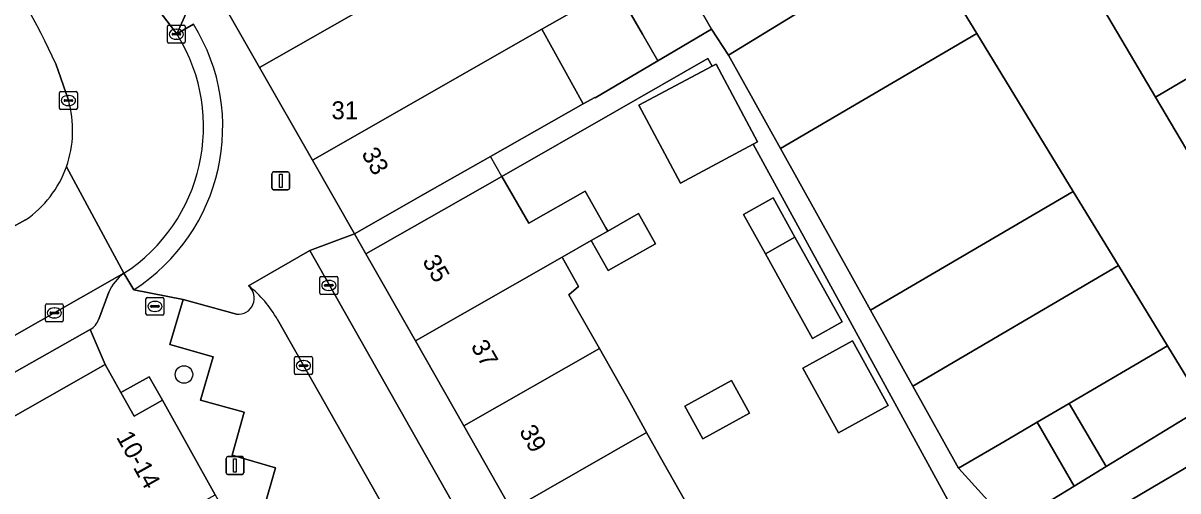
# Model space of a CAD drawing. Extents: x 160377 to 161131, y 383938 to 384853.
# Drawn here: x 160964 to 161028.5, y 384423.6 to 384449.7 of the extents above; entities that cross this region are included whole.
import ezdxf

# ---------------------------------------------------------------- set-up
doc = ezdxf.new("R2010")
doc.units = 0
for name, color, linetype in [('IMGEO_Boom', 7, 'Continuous'), ('IMGEO_Brandkraan', 7, 'Continuous'), ('IMGEO_Erf', 7, 'Continuous'), ('IMGEO_Kolk', 7, 'Continuous'), ('IMGEO_Lichtmast', 7, 'Continuous'), ('IMGEO_Pand', 7, 'Continuous'), ('IMGEO_Pand_nummerreeks', 7, 'Continuous'), ('IMGEO_Pand_overbouw', 7, 'Continuous'), ('IMGEO_Parkeervlak_open', 7, 'Continuous'), ('IMGEO_Rijbaan_lokaal_open', 7, 'Continuous'), ('IMGEO_Voetpad_open', 7, 'Continuous')]:
    doc.layers.add(name, color=color, linetype=linetype)

msp = doc.modelspace()

# ---------------------------------------------------------------- linework, layer by layer
at = {"layer": 'IMGEO_Boom'}
msp.add_circle((160972.997, 384430.05), 0.489, dxfattribs=at)
at = {"layer": 'IMGEO_Brandkraan'}
for p, q in [((160970.878, 384433.429), (160970.878, 384434.281)), ((160970.953, 384434.355), (160971.805, 384434.355)), ((160971.879, 384434.281), (160971.879, 384433.429)), ((160971.137, 384433.849), (160971.137, 384433.861)), ((160971.575, 384433.812), (160971.177, 384433.812)), ((160971.18, 384433.898), (160971.578, 384433.898)), ((160971.389, 384433.575), (160971.364, 384433.575)), ((160971.366, 384434.135), (160971.391, 384434.135)), ((160971.621, 384433.861), (160971.621, 384433.849)), ((160971.805, 384433.355), (160970.953, 384433.355))]:
    msp.add_line(p, q, dxfattribs=at)
for points in [[(160970.878, 384433.429), (160970.878, 384434.281)], [(160970.953, 384434.355), (160971.805, 384434.355)], [(160971.879, 384434.281), (160971.879, 384433.429)], [(160971.805, 384433.355), (160970.953, 384433.355)]]:
    msp.add_lwpolyline(points, dxfattribs=at)
for centre, radius, start, end in [((160970.955, 384434.279), 0.0765, 91.55205, 178.44795), ((160970.955, 384434.279), 0.0765, 91.55205, 178.44795), ((160971.803, 384434.279), 0.0765, 1.55205, 88.44795), ((160971.803, 384434.279), 0.0765, 1.55205, 88.44795), ((160971.177, 384433.858), 0.0403, 85.87752, 175.75265), ((160971.174, 384433.848), 0.0366, 178.93798, 274.71019), ((160971.578, 384433.855), 0.043, 264.86636, 352.45326), ((160971.582, 384433.86), 0.0386, 1.73085, 96.63898), ((160970.955, 384433.431), 0.0765, 181.55205, 268.44795), ((160970.955, 384433.431), 0.0765, 181.55205, 268.44795), ((160971.803, 384433.431), 0.0765, 271.55205, 358.44795), ((160971.803, 384433.431), 0.0765, 271.55205, 358.44795)]:
    msp.add_arc(centre, radius, start, end, dxfattribs=at)
for centre, major_axis, ratio, start_param, end_param in [((160971.365, 384433.855), (-0.387, 0.002), 0.722429, 4.712389, 7.853982), ((160971.39, 384433.855), (-0.39, 0.002), 0.717154, 1.570796, 4.712389)]:
    msp.add_ellipse(centre, major_axis=major_axis, ratio=ratio, start_param=start_param, end_param=end_param, dxfattribs=at)
at = {"layer": 'IMGEO_Erf'}
for points in [[(161000.131, 384453.402), (161002.468, 384449.324), (161003.403, 384447.882), (161014.043, 384454.384), (161017.283, 384449.083), (161022.668, 384440.27), (161025.2, 384436.127), (161027.938, 384431.647), (161030.001, 384428.271), (161024.5, 384424.909), (161022.725, 384423.824), (161019.149, 384421.639), (161020.677, 384419.96), (161031.374, 384426.269)], [(161030.369, 384440.277), (161027.259, 384445.528), (161024.16, 384450.76)], [(161015.953, 384422.487), (161004.798, 384442.903), (161000.727, 384440.736), (160998.409, 384445.087), (161002.495, 384447.263), (161002.248, 384447.694), (160997.062, 384444.723), (160990.76, 384441.113), (160992.256, 384438.502), (160995.407, 384440.281), (160996.559, 384438.24), (160996.664, 384438.054), (160998.381, 384439.034), (160999.33, 384437.353), (160996.689, 384435.863), (160995.747, 384437.531), (160994.116, 384436.6), (160995.043, 384434.958), (160994.497, 384434.505), (160996.202, 384431.497), (160997.878, 384428.54), (160998.839, 384426.811), (160999.782, 384425.113), (161000, 384424.729), (161001.344, 384422.364)]]:
    msp.add_lwpolyline(points, dxfattribs=at)
for points in [[(160998.617, 384449.043), (160997.106, 384451.678), (160992.978, 384449.323), (160995.289, 384445.161), (160995.954, 384445.518), (160995.961, 384445.505), (160999.466, 384447.563)], [(161008.105, 384432.069), (161006.354, 384435.209), (161005.473, 384436.788), (161004.248, 384438.985), (161005.902, 384439.907), (161007.118, 384437.726), (161009.759, 384432.991)], [(161007.567, 384430.408), (161010.335, 384431.933), (161012.325, 384428.323), (161009.557, 384426.798)], [(160969.48, 384429.052), (160970.227, 384427.734), (160971.795, 384428.622), (160971.056, 384429.927)], [(161001.971, 384426.451), (161000.964, 384428.282), (161003.576, 384429.719), (161004.583, 384427.887)]]:
    msp.add_lwpolyline(points, close=True, dxfattribs=at)
at = {"layer": 'IMGEO_Kolk'}
for p, q in [((160972.073, 384448.622), (160972.073, 384449.474)), ((160972.148, 384449.548), (160973, 384449.548)), ((160972.332, 384449.042), (160972.332, 384449.054)), ((160972.375, 384449.091), (160972.773, 384449.091)), ((160972.561, 384449.328), (160972.586, 384449.328)), ((160972.816, 384449.054), (160972.816, 384449.042)), ((160973.074, 384449.474), (160973.074, 384448.622)), ((160973, 384448.548), (160972.148, 384448.548)), ((160972.77, 384449.005), (160972.372, 384449.005)), ((160972.584, 384448.768), (160972.559, 384448.768)), ((160966.119, 384445.846), (160966.971, 384445.846)), ((160966.044, 384444.92), (160966.044, 384445.772)), ((160966.303, 384445.34), (160966.303, 384445.352)), ((160966.741, 384445.303), (160966.343, 384445.303)), ((160966.346, 384445.389), (160966.744, 384445.389)), ((160966.532, 384445.626), (160966.557, 384445.626)), ((160966.787, 384445.352), (160966.787, 384445.34)), ((160967.045, 384445.772), (160967.045, 384444.92)), ((160966.971, 384444.846), (160966.119, 384444.846)), ((160966.555, 384445.066), (160966.53, 384445.066)), ((160980.666, 384435.526), (160981.518, 384435.526)), ((160980.591, 384434.6), (160980.591, 384435.452)), ((160980.85, 384435.02), (160980.85, 384435.032)), ((160981.288, 384434.983), (160980.89, 384434.983)), ((160980.893, 384435.069), (160981.291, 384435.069)), ((160981.079, 384435.306), (160981.104, 384435.306)), ((160981.334, 384435.032), (160981.334, 384435.02)), ((160981.592, 384435.452), (160981.592, 384434.6)), ((160981.518, 384434.526), (160980.666, 384434.526)), ((160981.102, 384434.746), (160981.077, 384434.746)), ((160965.26, 384433.062), (160965.26, 384433.914)), ((160965.335, 384433.988), (160966.187, 384433.988)), ((160965.748, 384433.768), (160965.773, 384433.768)), ((160966.261, 384433.914), (160966.261, 384433.062)), ((160966.187, 384432.988), (160965.335, 384432.988)), ((160965.519, 384433.482), (160965.519, 384433.494)), ((160965.957, 384433.445), (160965.559, 384433.445)), ((160965.562, 384433.531), (160965.96, 384433.531)), ((160965.771, 384433.208), (160965.746, 384433.208)), ((160966.003, 384433.494), (160966.003, 384433.482)), ((160979.247, 384431.047), (160980.099, 384431.047)), ((160979.172, 384430.121), (160979.172, 384430.973)), ((160979.431, 384430.541), (160979.431, 384430.553)), ((160979.869, 384430.504), (160979.471, 384430.504)), ((160979.474, 384430.59), (160979.872, 384430.59)), ((160979.66, 384430.827), (160979.685, 384430.827)), ((160979.915, 384430.553), (160979.915, 384430.541)), ((160980.173, 384430.973), (160980.173, 384430.121)), ((160980.099, 384430.047), (160979.247, 384430.047)), ((160979.683, 384430.267), (160979.658, 384430.267))]:
    msp.add_line(p, q, dxfattribs=at)
for points in [[(160972.073, 384448.622), (160972.073, 384449.474)], [(160972.148, 384449.548), (160973, 384449.548)], [(160973.074, 384449.474), (160973.074, 384448.622)], [(160973, 384448.548), (160972.148, 384448.548)], [(160966.119, 384445.846), (160966.971, 384445.846)], [(160966.044, 384444.92), (160966.044, 384445.772)], [(160967.045, 384445.772), (160967.045, 384444.92)], [(160966.971, 384444.846), (160966.119, 384444.846)], [(160980.666, 384435.526), (160981.518, 384435.526)], [(160980.591, 384434.6), (160980.591, 384435.452)], [(160981.592, 384435.452), (160981.592, 384434.6)], [(160981.518, 384434.526), (160980.666, 384434.526)], [(160965.26, 384433.062), (160965.26, 384433.914)], [(160965.335, 384433.988), (160966.187, 384433.988)], [(160966.261, 384433.914), (160966.261, 384433.062)], [(160966.187, 384432.988), (160965.335, 384432.988)], [(160979.247, 384431.047), (160980.099, 384431.047)], [(160979.172, 384430.121), (160979.172, 384430.973)], [(160980.173, 384430.973), (160980.173, 384430.121)], [(160980.099, 384430.047), (160979.247, 384430.047)]]:
    msp.add_lwpolyline(points, dxfattribs=at)
for centre, radius, start, end in [((160972.15, 384449.472), 0.0765, 91.55205, 178.44795), ((160972.15, 384449.472), 0.0765, 91.55205, 178.44795), ((160972.372, 384449.051), 0.0403, 85.87752, 175.75265), ((160972.777, 384449.053), 0.0386, 1.73085, 96.63898), ((160972.998, 384449.472), 0.0765, 1.55205, 88.44795), ((160972.998, 384449.472), 0.0765, 1.55205, 88.44795), ((160972.15, 384448.624), 0.0765, 181.55205, 268.44795), ((160972.15, 384448.624), 0.0765, 181.55205, 268.44795), ((160972.369, 384449.041), 0.0366, 178.93798, 274.71019), ((160972.773, 384449.048), 0.043, 264.86636, 352.45326), ((160972.998, 384448.624), 0.0765, 271.55205, 358.44795), ((160972.998, 384448.624), 0.0765, 271.55205, 358.44795), ((160966.121, 384445.77), 0.0765, 91.55205, 178.44795), ((160966.121, 384445.77), 0.0765, 91.55205, 178.44795), ((160966.969, 384445.77), 0.0765, 1.55205, 88.44795), ((160966.969, 384445.77), 0.0765, 1.55205, 88.44795), ((160966.343, 384445.349), 0.0403, 85.87752, 175.75265), ((160966.34, 384445.339), 0.0366, 178.93798, 274.71019), ((160966.744, 384445.346), 0.043, 264.86636, 352.45326), ((160966.748, 384445.351), 0.0386, 1.73085, 96.63898), ((160966.121, 384444.922), 0.0765, 181.55205, 268.44795), ((160966.121, 384444.922), 0.0765, 181.55205, 268.44795), ((160966.969, 384444.922), 0.0765, 271.55205, 358.44795), ((160966.969, 384444.922), 0.0765, 271.55205, 358.44795), ((160980.668, 384435.45), 0.0765, 91.55205, 178.44795), ((160980.668, 384435.45), 0.0765, 91.55205, 178.44795), ((160981.516, 384435.45), 0.0765, 1.55205, 88.44795), ((160981.516, 384435.45), 0.0765, 1.55205, 88.44795), ((160980.89, 384435.029), 0.0403, 85.87752, 175.75265), ((160980.887, 384435.019), 0.0366, 178.93798, 274.71019), ((160981.291, 384435.026), 0.043, 264.86636, 352.45326), ((160981.295, 384435.031), 0.0386, 1.73085, 96.63898), ((160980.668, 384434.602), 0.0765, 181.55205, 268.44795), ((160980.668, 384434.602), 0.0765, 181.55205, 268.44795), ((160981.516, 384434.602), 0.0765, 271.55205, 358.44795), ((160981.516, 384434.602), 0.0765, 271.55205, 358.44795), ((160965.337, 384433.912), 0.0765, 91.55205, 178.44795), ((160965.337, 384433.912), 0.0765, 91.55205, 178.44795), ((160966.185, 384433.912), 0.0765, 1.55205, 88.44795), ((160966.185, 384433.912), 0.0765, 1.55205, 88.44795), ((160965.337, 384433.064), 0.0765, 181.55205, 268.44795), ((160965.337, 384433.064), 0.0765, 181.55205, 268.44795), ((160965.559, 384433.491), 0.0403, 85.87752, 175.75265), ((160965.556, 384433.481), 0.0366, 178.93798, 274.71019), ((160965.96, 384433.488), 0.043, 264.86636, 352.45326), ((160965.964, 384433.493), 0.0386, 1.73085, 96.63898), ((160966.185, 384433.064), 0.0765, 271.55205, 358.44795), ((160966.185, 384433.064), 0.0765, 271.55205, 358.44795), ((160979.249, 384430.971), 0.0765, 91.55205, 178.44795), ((160979.249, 384430.971), 0.0765, 91.55205, 178.44795), ((160980.097, 384430.971), 0.0765, 1.55205, 88.44795), ((160980.097, 384430.971), 0.0765, 1.55205, 88.44795), ((160979.471, 384430.55), 0.0403, 85.87752, 175.75265), ((160979.468, 384430.54), 0.0366, 178.93798, 274.71019), ((160979.872, 384430.547), 0.043, 264.86636, 352.45326), ((160979.876, 384430.552), 0.0386, 1.73085, 96.63898), ((160979.249, 384430.123), 0.0765, 181.55205, 268.44795), ((160979.249, 384430.123), 0.0765, 181.55205, 268.44795), ((160980.097, 384430.123), 0.0765, 271.55205, 358.44795), ((160980.097, 384430.123), 0.0765, 271.55205, 358.44795)]:
    msp.add_arc(centre, radius, start, end, dxfattribs=at)
for centre, major_axis, ratio, start_param, end_param in [((160972.56, 384449.048), (-0.387, 0.002), 0.722429, 4.712389, 7.853982), ((160972.585, 384449.048), (-0.39, 0.002), 0.717154, 1.570796, 4.712389), ((160966.531, 384445.346), (-0.387, 0.002), 0.722429, 4.712389, 7.853982), ((160966.556, 384445.346), (-0.39, 0.002), 0.717154, 1.570796, 4.712389), ((160981.078, 384435.026), (-0.387, 0.002), 0.722429, 4.712389, 7.853982), ((160981.103, 384435.026), (-0.39, 0.002), 0.717154, 1.570796, 4.712389), ((160965.747, 384433.488), (-0.387, 0.002), 0.722429, 4.712389, 7.853982), ((160965.772, 384433.488), (-0.39, 0.002), 0.717154, 1.570796, 4.712389), ((160979.659, 384430.547), (-0.387, 0.002), 0.722429, 4.712389, 7.853982), ((160979.684, 384430.547), (-0.39, 0.002), 0.717154, 1.570796, 4.712389)]:
    msp.add_ellipse(centre, major_axis=major_axis, ratio=ratio, start_param=start_param, end_param=end_param, dxfattribs=at)
at = {"layer": 'IMGEO_Lichtmast'}
for p, q in [((160978.006, 384441.362), (160978.796, 384441.362)), ((160978.796, 384441.362), (160978.006, 384441.362)), ((160977.906, 384440.462), (160977.906, 384441.262)), ((160977.906, 384441.262), (160977.906, 384440.462)), ((160978.896, 384441.262), (160978.896, 384440.462)), ((160978.896, 384440.462), (160978.896, 384441.262)), ((160978.796, 384440.362), (160978.006, 384440.362)), ((160978.006, 384440.362), (160978.796, 384440.362)), ((160975.352, 384424.567), (160975.352, 384425.367)), ((160975.352, 384425.367), (160975.352, 384424.567)), ((160975.452, 384425.467), (160976.242, 384425.467)), ((160976.242, 384425.467), (160975.452, 384425.467)), ((160976.342, 384425.367), (160976.342, 384424.567)), ((160976.342, 384424.567), (160976.342, 384425.367)), ((160976.242, 384424.467), (160975.452, 384424.467)), ((160975.452, 384424.467), (160976.242, 384424.467))]:
    msp.add_line(p, q, dxfattribs=at)
for points in [[(160978.326, 384441.237), (160978.476, 384441.237), (160978.476, 384440.487), (160978.326, 384440.487), (160978.326, 384441.237)], [(160975.772, 384425.342), (160975.922, 384425.342), (160975.922, 384424.592), (160975.772, 384424.592), (160975.772, 384425.342)]]:
    msp.add_lwpolyline(points, dxfattribs=at)
for centre, start, end in [((160978.006, 384441.262), 90, 180), ((160978.006, 384441.262), 90, 180), ((160978.796, 384441.262), 0, 90), ((160978.796, 384441.262), 360, 90), ((160978.006, 384440.462), 180, 270), ((160978.006, 384440.462), 180, 270), ((160978.796, 384440.462), 270, 0), ((160978.796, 384440.462), 270, 0), ((160975.452, 384425.367), 90, 180), ((160975.452, 384425.367), 90, 180), ((160976.242, 384425.367), 0, 90), ((160976.242, 384425.367), 360, 90), ((160975.452, 384424.567), 180, 270), ((160975.452, 384424.567), 180, 270), ((160976.242, 384424.567), 270, 0), ((160976.242, 384424.567), 270, 0)]:
    msp.add_arc(centre, 0.1, start, end, dxfattribs=at)
at = {"layer": 'IMGEO_Pand'}
for points in [[(160977.221, 384447.193), (160990.335, 384454.672), (160988.84, 384457.293), (160991.072, 384458.565), (160989.518, 384461.338), (160978.505, 384455.034), (160974.165, 384452.55)], [(161027.259, 384445.528), (161041.371, 384453.848), (161038.277, 384459.081), (161024.16, 384450.76)], [(160997.955, 384457.2), (160996.837, 384458.712), (160992.41, 384456.178), (160991.072, 384458.565), (160988.84, 384457.293), (160990.335, 384454.672), (160977.221, 384447.193), (160980.171, 384442.022), (160992.978, 384449.323), (160997.106, 384451.678), (161000.131, 384453.402), (161000, 384453.631)], [(161017.283, 384449.083), (161014.043, 384454.384), (161003.403, 384447.882), (161006.312, 384442.666)], [(161030.369, 384440.277), (161044.477, 384448.594), (161041.371, 384453.848), (161027.259, 384445.528)], [(161000.131, 384453.402), (160997.106, 384451.678), (160998.617, 384449.043), (160999.466, 384447.563), (161000, 384447.876), (161002.468, 384449.324)], [(160992.978, 384449.323), (160980.171, 384442.022), (160982.522, 384437.901), (160986.869, 384440.373), (160990.127, 384442.226), (160995.289, 384445.161)], [(161011.342, 384433.645), (161022.668, 384440.27), (161017.283, 384449.083), (161006.312, 384442.666)], [(161002.722, 384447.384), (161002.495, 384447.263), (160998.409, 384445.087), (161000.727, 384440.736), (161004.798, 384442.903), (161005.04, 384443.032)], [(160990.76, 384441.113), (160987.504, 384439.262), (160983.157, 384436.79), (160985.926, 384431.927), (160994.116, 384436.6), (160995.747, 384437.531), (160996.664, 384438.054), (160996.559, 384438.24), (160995.407, 384440.281), (160992.256, 384438.502)], [(161025.2, 384436.127), (161022.668, 384440.27), (161011.342, 384433.645), (161013.706, 384429.405)], [(161005.473, 384436.788), (161007.118, 384437.726), (161005.902, 384439.907), (161004.248, 384438.985)], [(160996.664, 384438.054), (160995.747, 384437.531), (160996.689, 384435.863), (160999.33, 384437.353), (160998.381, 384439.034)], [(161007.118, 384437.726), (161005.473, 384436.788), (161006.354, 384435.209), (161008.105, 384432.069), (161009.759, 384432.991)], [(160988.632, 384427.176), (160996.202, 384431.497), (160994.497, 384434.505), (160995.043, 384434.958), (160994.116, 384436.6), (160985.926, 384431.927)], [(161025.2, 384436.127), (161013.706, 384429.405), (161016.264, 384424.819), (161018.795, 384426.299), (161020.644, 384427.381), (161022.44, 384428.431), (161024.283, 384429.509), (161026.126, 384430.587), (161027.938, 384431.647)], [(161007.567, 384430.408), (161009.557, 384426.798), (161012.325, 384428.323), (161010.335, 384431.933)], [(161027.938, 384431.647), (161026.126, 384430.587), (161024.283, 384429.509), (161022.44, 384428.431), (161024.5, 384424.909), (161030.001, 384428.271)], [(160997.878, 384428.54), (160996.202, 384431.497), (160988.632, 384427.176), (160991.293, 384422.504), (160998.839, 384426.811)], [(160957.257, 384422.175), (160961.68, 384414.151), (160965.289, 384416.189), (160965.73, 384415.404), (160974.402, 384420.29), (160973.922, 384421.138), (160973.181, 384422.45), (160974.748, 384423.326), (160971.795, 384428.622), (160970.227, 384427.734), (160969.48, 384429.052), (160968.601, 384430.605), (160959.943, 384425.702), (160960.798, 384424.193)], [(161000.964, 384428.282), (161001.971, 384426.451), (161004.583, 384427.887), (161003.576, 384429.719)], [(161024.5, 384424.909), (161022.44, 384428.431), (161020.644, 384427.381), (161022.725, 384423.824)], [(161020.644, 384427.381), (161018.795, 384426.299), (161016.264, 384424.819), (161016.277, 384424.795), (161019.149, 384421.639), (161022.725, 384423.824)], [(161001.699, 384422.246), (161001.539, 384422.532), (161001.344, 384422.364), (161000, 384424.729), (160999.782, 384425.113), (160998.839, 384426.811), (160991.293, 384422.504), (160993.968, 384417.806), (160994.423, 384418.096), (161000, 384421.277)], [(161033.069, 384423.394), (161031.374, 384426.269), (161020.677, 384419.96), (161021.292, 384419.284), (161022.341, 384417.064)]]:
    msp.add_lwpolyline(points, close=True, dxfattribs=at)
at = {"layer": 'IMGEO_Pand_overbouw'}
for points in [[(160990.76, 384441.113), (160990.124, 384442.224), (160982.522, 384437.901), (160983.157, 384436.79)], [(160969.48, 384429.052), (160970.227, 384427.734), (160971.795, 384428.622), (160971.056, 384429.927)]]:
    msp.add_lwpolyline(points, close=True, dxfattribs=at)
at = {"layer": 'IMGEO_Parkeervlak_open'}
for points in [[(160969.646, 384435.699), (160953.469, 384426.488)], [(160968.249, 384433.149), (160968.798, 384434.652)], [(160975.931, 384433.414), (160972.951, 384434.231), (160972.214, 384431.734), (160974.624, 384431.035), (160973.931, 384428.619), (160976.357, 384427.954), (160975.699, 384425.54), (160978.104, 384424.847), (160977.426, 384422.443), (160979.86, 384421.779), (160979.201, 384419.363), (160981.618, 384418.686), (160980.947, 384416.259), (160983.374, 384415.568), (160982.689, 384413.193), (160985.106, 384412.509), (160984.414, 384410.114), (160986.844, 384409.395), (160986.16, 384406.99), (160988.578, 384406.304), (160987.902, 384403.896), (160994.583, 384402.167)], [(160995.165, 384401.717), (160991.747, 384409.123), (160991.405, 384409.828), (160991.013, 384410.575), (160978.217, 384433.115)], [(160956.415, 384426.154), (160967.768, 384432.561)]]:
    msp.add_lwpolyline(points, dxfattribs=at)
for centre, radius, start, end in [((160971.147, 384433.616), 2.567, 125.78309, 156.2066), ((160976.024, 384434.311), 0.902, 264.11001, 49.60636), ((160972.869, 384430.174), 6.103, 28.80667, 52.22028), ((160967.212, 384433.507), 1.097, 300.45664, 340.97516)]:
    msp.add_arc(centre, radius, start, end, dxfattribs=at)
at = {"layer": 'IMGEO_Rijbaan_lokaal_open'}
for points in [[(160972.659, 384448.974), (160972.595, 384449.078), (160970.863, 384451.348), (160969.312, 384453.303), (160965.518, 384457.644), (160965.357, 384457.848), (160965.268, 384457.955), (160930.182, 384500)], [(160965.839, 384447.402), (160966.541, 384445.371)], [(160966.43, 384441.638), (160969.646, 384435.699)], [(160969.646, 384435.699), (160966.43, 384441.638)], [(160964.15, 384438.679), (160963.27, 384438.196), (160933.084, 384421.179), (160935.715, 384416.57), (160953.137, 384426.358), (160953.469, 384426.488), (160969.646, 384435.699)], [(160978.217, 384433.115), (160991.013, 384410.575), (160991.405, 384409.828), (160991.747, 384409.123), (160995.165, 384401.717), (160995.249, 384401.535), (161000, 384391.256), (161000.061, 384391.124), (161003.131, 384392.551), (161000, 384399.317), (160994.208, 384411.835), (160993.74, 384412.722), (160993.263, 384413.605), (160980.024, 384436.977), (160976.608, 384434.998)]]:
    msp.add_lwpolyline(points, dxfattribs=at)
for centre, radius, start, end in [((160935.128, 384433.598), 33.671, 24.20327, 36.98211), ((160964.331, 384443.885), 9.76, 302.99487, 31.42981), ((160960.718, 384443.676), 6.065, 340.36464, 16.22901), ((160960.732, 384443.671), 6.05, 304.40241, 340.36689), ((160972.869, 384430.174), 6.103, 28.80667, 52.22028)]:
    msp.add_arc(centre, radius, start, end, dxfattribs=at)
at = {"layer": 'IMGEO_Voetpad_open'}
msp.add_lwpolyline([(160971.944, 384455.948), (160968.477, 384460.117), (160965.518, 384457.644), (160969.312, 384453.303), (160970.863, 384451.348), (160972.595, 384449.078), (160974.165, 384452.55)], close=True, dxfattribs=at)
for points in [[(160980.171, 384442.022), (160977.221, 384447.193), (160974.165, 384452.55), (160972.595, 384449.078), (160973.529, 384449.602)], [(160973.529, 384449.602), (160972.595, 384449.078), (160972.659, 384448.974)], [(161019.149, 384421.639), (161016.277, 384424.795), (161016.264, 384424.819), (161013.706, 384429.405), (161011.342, 384433.645), (161006.312, 384442.666), (161003.403, 384447.882), (161002.468, 384449.324), (161000, 384447.876), (160999.466, 384447.563), (160995.961, 384445.505), (160995.954, 384445.518), (160995.289, 384445.161), (160990.127, 384442.226), (160986.869, 384440.373), (160982.522, 384437.901), (160983.157, 384436.79), (160987.504, 384439.262), (160990.76, 384441.113), (160997.062, 384444.723), (161002.248, 384447.694), (161002.495, 384447.263), (161002.722, 384447.384), (161005.04, 384443.032), (161004.798, 384442.903), (161015.953, 384422.487)], [(160966.541, 384445.371), (160965.839, 384447.402)], [(160976.608, 384434.998), (160980.024, 384436.977), (160982.522, 384437.901), (160980.171, 384442.022)], [(160963.27, 384438.196), (160964.15, 384438.679)], [(160991.293, 384422.504), (160988.632, 384427.176), (160985.926, 384431.927), (160983.157, 384436.79), (160982.522, 384437.901), (160980.024, 384436.977), (160993.263, 384413.605)], [(160976.357, 384427.954), (160973.931, 384428.619), (160974.624, 384431.035), (160972.214, 384431.734), (160972.951, 384434.231), (160970.2, 384434.784), (160969.646, 384435.699)], [(160969.646, 384435.699), (160970.2, 384434.784)], [(160968.798, 384434.652), (160968.249, 384433.149)], [(160970.2, 384434.784), (160972.951, 384434.231), (160975.931, 384433.414)], [(160882.393, 384381.879), (160884.154, 384382.877), (160918.182, 384402.166), (160919.208, 384400.594), (160919.502, 384400.074), (160938.554, 384410.746), (160938.227, 384411.329), (160938.36, 384411.405), (160937.428, 384413.018), (160959.943, 384425.702), (160968.601, 384430.605), (160967.768, 384432.561), (160956.415, 384426.154)], [(160967.768, 384432.561), (160968.601, 384430.605), (160969.48, 384429.052), (160971.056, 384429.927), (160971.795, 384428.622), (160974.748, 384423.326), (160975.482, 384422.022), (160987.132, 384401.314), (160988.2, 384399.415), (160991.268, 384400.826), (160993.625, 384395.672), (160995.916, 384390.662), (160998.207, 384385.652), (161000, 384381.73), (161000.498, 384380.642), (161002.789, 384375.631)], [(160994.583, 384402.167), (160987.902, 384403.896), (160988.578, 384406.304), (160986.16, 384406.99), (160986.844, 384409.395), (160984.414, 384410.114), (160985.106, 384412.509), (160982.689, 384413.193), (160983.374, 384415.568), (160980.947, 384416.259), (160981.618, 384418.686), (160979.201, 384419.363), (160979.86, 384421.779), (160977.426, 384422.443), (160978.104, 384424.847), (160975.699, 384425.54), (160976.357, 384427.954)]]:
    msp.add_lwpolyline(points, dxfattribs=at)
for centre, radius, start, end in [((160935.128, 384433.598), 33.671, 24.20327, 36.98211), ((160964.344, 384443.883), 10.82, 302.76721, 31.9092), ((160964.344, 384443.883), 10.82, 302.76721, 31.9092), ((160964.331, 384443.885), 9.76, 302.99487, 31.42981), ((160960.718, 384443.676), 6.065, 340.36464, 16.22901), ((160960.732, 384443.671), 6.05, 304.40241, 340.36689), ((160971.147, 384433.616), 2.567, 125.78309, 156.2066), ((160976.024, 384434.311), 0.902, 264.11001, 49.60636), ((160967.212, 384433.507), 1.097, 300.45664, 340.97516)]:
    msp.add_arc(centre, radius, start, end, dxfattribs=at)

# ---------------------------------------------------------------- texts
at = {"layer": 'IMGEO_Pand_nummerreeks'}
msp.add_text('31', height=1, dxfattribs=at).set_placement((160981.237, 384444.3))
for s, rotation, p in [('33', 299.57784, (160982.886, 384442.382)), ('35', 299.66181, (160986.289, 384436.382)), ('37', 299.66063, (160988.992, 384431.636)), ('39', 299.66181, (160991.695, 384426.89)), ('10-14', 299.14363, (160969.193, 384426.555))]:
    msp.add_text(s, height=1, rotation=rotation, dxfattribs=at).set_placement(p)

doc.saveas('drawing.dxf')
